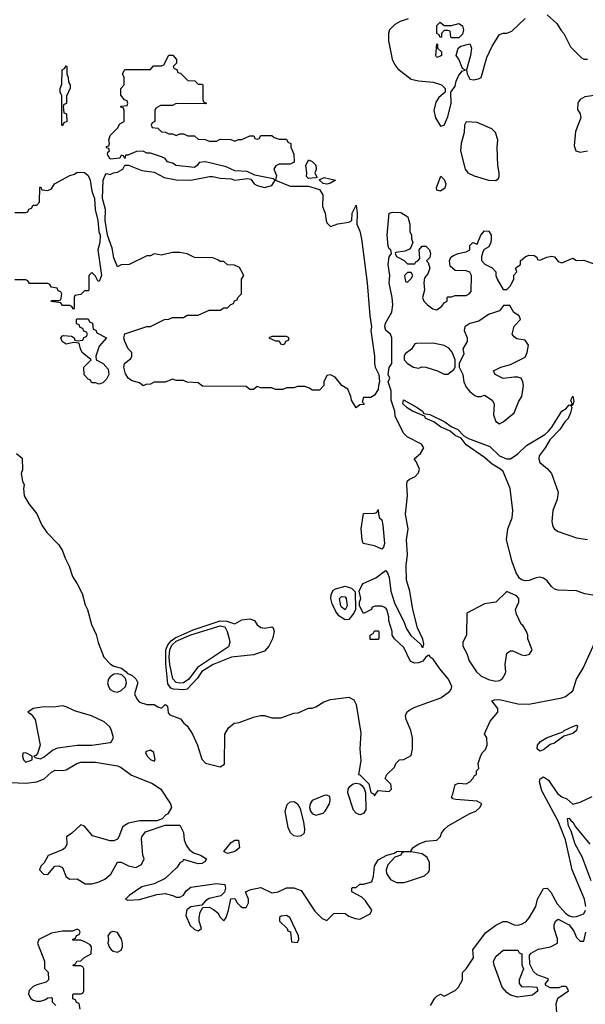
# Model space of a CAD drawing. Header units: inches. Extents: x 2348352 to 2479776, y 460422 to 613655.
# Tile 392 of 590: x 2402597 to 2405678, y 552177 to 557545. Entities that reach past the tile are written whole.
import ezdxf

# ---------------------------------------------------------------- set-up
doc = ezdxf.new("R2010")
doc.units = ezdxf.units.IN
doc.header["$MEASUREMENT"] = 0
doc.layers.add('C4505', color=7, linetype='Continuous')

msp = doc.modelspace()

# ---------------------------------------------------------------- linework, layer by layer
at = {"layer": 'C4505', "color": 4}
for points, elevation in [([(2404714, 557550), (2404670, 557535.3), (2404641.4, 557518.6), (2404611, 557490), (2404606, 557470), (2404606, 557430), (2404626, 557330), (2404639.8, 557299.8), (2404656.8, 557276.8), (2404730, 557221), (2404770, 557210.8), (2404850, 557204.7), (2404894, 557190), (2404914, 557170), (2404914, 557150), (2404879.6, 557120.4), (2404864, 557096), (2404854, 557050), (2404862, 557010), (2404890, 556964.7), (2404910, 556970.8), (2404930, 557014.8), (2404947.6, 557090), (2404946, 557150), (2404970, 557182), (2404975.4, 557210), (2404990, 557242), (2405010, 557266), (2405026, 557270), (2405010, 557278), (2404990, 557329), (2404975.3, 557350), (2404986, 557390), (2405000.2, 557399.8), (2405050, 557414), (2405058, 557390), (2405053.4, 557350), (2405030.9, 557270.9), (2405035.5, 557250), (2405050, 557220.4), (2405070, 557218), (2405097.2, 557222.8), (2405111.2, 557230), (2405141.5, 557338.5), (2405170, 557401), (2405210, 557464.7), (2405230, 557471.3), (2405250, 557471.3), (2405278, 557482), (2405350, 557552)], 52), ([(2405470, 557572), (2405523.6, 557523.6), (2405546.4, 557486.4), (2405562, 557470), (2405596.9, 557396.9), (2405657.5, 557337.5), (2405670.5, 557330.5), (2405690, 557330.4)], 52), ([(2405850, 557149.3), (2405675.5, 557124.5), (2405651, 557110), (2405642, 557098), (2405637.3, 557090), (2405636, 557056), (2405650, 557032), (2405653, 557010), (2405625.1, 556934.9), (2405617.5, 556857.5), (2405627.3, 556830), (2405650, 556822), (2405690.9, 556830.9)], 52), ([(2402570, 556494), (2402630, 556494), (2402642, 556498), (2402647.3, 556512.7), (2402662, 556518), (2402670, 556534), (2402690, 556534), (2402706, 556550), (2402707.3, 556632.7), (2402712.7, 556632.7), (2402718, 556618), (2402750, 556614), (2402770, 556622), (2402786, 556650), (2402870, 556696), (2402896.4, 556703.6), (2402910, 556714), (2402950, 556711.3), (2402970, 556696), (2402982, 556670), (2402990.5, 556610.5), (2403004.9, 556570), (2403007.7, 556510), (2403023, 556450), (2403027.7, 556390), (2403036, 556370), (2403034, 556330), (2403022, 556290), (2403042.8, 556150), (2403030, 556118), (2403022, 556122), (2403010, 556146), (2402990, 556166), (2402974, 556150), (2402974, 556070), (2402970, 556066), (2402950, 556066), (2402930, 556046), (2402898, 556042), (2402894, 556030), (2402894, 555970), (2402890, 555966), (2402882, 555982), (2402870, 555986), (2402830, 555986), (2402822, 556002), (2402768, 556008), (2402770, 556014), (2402810, 556014), (2402822, 556018), (2402826, 556050), (2402822, 556062), (2402807.3, 556067.3), (2402802, 556082), (2402770, 556086), (2402762, 556102), (2402750, 556106), (2402650, 556106), (2402642, 556122), (2402630, 556126), (2402570, 556126)], 48), ([(2402579.6, 555179.6), (2402610, 555154), (2402612, 555090), (2402604.7, 555070), (2402612, 555030), (2402622, 555010), (2402618, 554990), (2402622, 554950), (2402646.4, 554906.4), (2402690.9, 554850.9), (2402718, 554790), (2402744.7, 554750), (2402810, 554682), (2402831.3, 554650), (2402844.7, 554610), (2402866.4, 554566.4), (2402884.7, 554510), (2402911, 554470), (2402936.8, 554416.8), (2402954.4, 554354.4), (2402966, 554330), (2402987.5, 554247.5), (2403013.7, 554193.7), (2403024, 554150), (2403054.8, 554070), (2403092.3, 554032.3), (2403110, 554020.7), (2403151, 554010), (2403178, 553990), (2403182, 553982), (2403210.4, 553970.4), (2403230.6, 553950.6), (2403241, 553930), (2403222.8, 553870), (2403238, 553838), (2403250, 553824.7), (2403290, 553811), (2403330, 553811), (2403350, 553798), (2403370, 553792), (2403390, 553811.3), (2403394, 553810), (2403402, 553802), (2403405.4, 553765.4), (2403415.3, 553755.3), (2403472.5, 553732.5), (2403490.6, 553710.6), (2403510, 553696), (2403539.1, 553650), (2403564.9, 553590), (2403590, 553514), (2403610, 553492), (2403690, 553472), (2403713.6, 553486.4), (2403715.3, 553650), (2403735.3, 553684.7), (2403766, 553710), (2403792.7, 553712.7), (2403870, 553742), (2403908.7, 553751.3), (2403930, 553751.3), (2403970, 553738), (2404020.4, 553739.6), (2404090, 553764.7), (2404114.6, 553765.4), (2404170, 553791.3), (2404190, 553791.3), (2404210, 553798), (2404254.6, 553825.4), (2404290, 553838), (2404390.6, 553850.6), (2404417.1, 553837.1), (2404430, 553812), (2404455.8, 553655.8), (2404450.4, 553570), (2404456.3, 553503.7), (2404442, 553430), (2404450, 553427.3), (2404499.3, 553379.3), (2404510, 553332), (2404524.7, 553324.7), (2404530, 553314), (2404550, 553342), (2404610, 553338), (2404622, 553350), (2404618, 553378), (2404588.4, 553408.4), (2404598, 553430), (2404638, 553470), (2404646, 553490), (2404666, 553510), (2404690, 553512), (2404730, 553534), (2404737.2, 553570), (2404737, 553630), (2404727.3, 553670), (2404702.9, 553730), (2404699.5, 553750), (2404706.6, 553770), (2404718.7, 553781.3), (2404750, 553797.1), (2404891.5, 553848.5), (2404938.3, 553881.7), (2404947.3, 553892.7), (2404951.8, 553910), (2404933.6, 553950), (2404885.1, 554005.1), (2404850, 554059.3), (2404834, 554070), (2404830, 554078), (2404822, 554078), (2404810, 554068.7), (2404792.5, 554047.5), (2404770, 554039.3), (2404750, 554037.2), (2404725.2, 554045.2), (2404690, 554122), (2404638, 554170), (2404626, 554190), (2404626, 554210), (2404608, 554268), (2404608, 554290), (2404598, 554330), (2404590, 554338), (2404570, 554348), (2404532.7, 554347.3), (2404518, 554342), (2404514, 554330), (2404470, 554308), (2404448, 554350), (2404448, 554370), (2404455.3, 554390), (2404446, 554430), (2404460.2, 554459.8), (2404469.1, 554470.9), (2404538, 554502), (2404590, 554542.8), (2404600.7, 554530), (2404610, 554504.7), (2404618.7, 554430), (2404639.8, 554359.8), (2404690, 554264.7), (2404703.8, 554223.8), (2404728.5, 554188.5), (2404779.8, 554139.8), (2404790, 554124.7), (2404795.3, 554124.7), (2404798, 554142), (2404793.2, 554166.8), (2404763.7, 554230), (2404738, 554330), (2404722.7, 554430), (2404704.5, 554490), (2404702.7, 554570), (2404709.5, 554630), (2404704.5, 554710), (2404712.7, 554770), (2404698, 554850), (2404709.3, 554950), (2404705.2, 555010), (2404708.7, 555030), (2404720.2, 555039.8), (2404750, 555052), (2404770, 555074), (2404774.6, 555094.6), (2404756.4, 555136.4), (2404746, 555150), (2404780.4, 555179.6), (2404798, 555210), (2404786, 555230), (2404708, 555270), (2404688.7, 555290), (2404643.2, 555383.2), (2404641.2, 555410), (2404620.7, 555470), (2404620.7, 555520.7), (2404604, 555570), (2404613.2, 555590), (2404604, 555610), (2404609.1, 555649.1), (2404625.2, 555670), (2404623.7, 555810), (2404617.2, 555830), (2404591.3, 555851.3), (2404586, 555870), (2404589.7, 555890.3), (2404625.2, 555950), (2404629.2, 555990.8), (2404626, 556030), (2404609.5, 556110), (2404612.7, 556150), (2404605.1, 556210), (2404610, 556252), (2404622, 556270), (2404618, 556290), (2404610, 556295.3), (2404605.1, 556310), (2404599.6, 556370), (2404609.3, 556490), (2404630, 556496), (2404673.2, 556493.2), (2404710.9, 556470.9), (2404722, 556430), (2404722, 556390), (2404731.3, 556370), (2404731.3, 556350), (2404738, 556330), (2404724.7, 556295.3), (2404696.9, 556283.1), (2404644.7, 556275.3), (2404642, 556270), (2404650, 556254), (2404691.6, 556231.6), (2404710, 556214), (2404750, 556214), (2404755.3, 556224.7), (2404766, 556230), (2404776.4, 556243.6), (2404774, 556290), (2404789.3, 556310.7), (2404810, 556311), (2404830.4, 556290.4), (2404834.8, 556270), (2404831.6, 556248.4), (2404814, 556230), (2404822, 556222), (2404832, 556190), (2404819.8, 556160.2), (2404802.8, 556137.2), (2404798.8, 556110), (2404802, 556070), (2404791.3, 556030), (2404798, 556010), (2404818, 555990), (2404847.9, 555967.9), (2404870, 555962.8), (2404896.5, 555983.5), (2404910, 556002), (2404926, 556010), (2404926, 556030), (2404930, 556034), (2404950, 556034), (2404970, 556042), (2405030, 556042), (2405046, 556050), (2405056.4, 556063.6), (2405058, 556150), (2405048.4, 556168.4), (2405030, 556175.3), (2404970, 556178), (2404942, 556202), (2404938, 556230), (2404946, 556250), (2404960.2, 556259.8), (2404986, 556270), (2405030, 556278.8), (2405048.7, 556290), (2405050, 556314), (2405066, 556330), (2405090, 556322), (2405109.2, 556370), (2405130, 556394), (2405152.8, 556392.8), (2405164.9, 556370), (2405166, 556350), (2405163.8, 556330), (2405152.5, 556307.5), (2405127.1, 556292.9), (2405119.8, 556280.2), (2405112, 556252), (2405112.7, 556232.7), (2405131.6, 556211.6), (2405171.3, 556191.3), (2405191, 556171), (2405191.3, 556150), (2405198, 556130), (2405230, 556074), (2405250, 556074), (2405268.4, 556091.6), (2405288, 556130), (2405288.4, 556151.6), (2405306, 556170), (2405298, 556190), (2405326, 556210), (2405326, 556230), (2405350, 556252), (2405370, 556262), (2405399.6, 556259.6), (2405414, 556250), (2405418, 556238), (2405430, 556234), (2405468.9, 556251.1), (2405495.3, 556255.3), (2405510, 556251.3), (2405530, 556226), (2405550, 556218.8), (2405610, 556244.7), (2405630, 556232), (2405670, 556234.8), (2405730, 556211.3)], 48), ([(2405730, 554406.3), (2405675.2, 554415.2), (2405630, 554432.1), (2405530, 554435.4), (2405510, 554440.5), (2405494, 554454), (2405470, 554486), (2405450, 554501.1), (2405430, 554505.1), (2405410, 554502), (2405372.4, 554487.6), (2405350, 554485.7), (2405331.1, 554491.1), (2405320.1, 554500.1), (2405301.6, 554530), (2405279.6, 554590), (2405249.6, 554710), (2405255.6, 554770), (2405279.5, 554830), (2405283.6, 554870), (2405269.6, 554990), (2405230, 555080.9), (2405215.4, 555095.4), (2405170, 555121.6), (2405130, 555158), (2405030, 555227), (2405002.7, 555262.7), (2404970, 555278), (2404941.6, 555301.6), (2404890, 555325.4), (2404852.5, 555352.5), (2404809.4, 555370), (2404802.7, 555382.7), (2404737.2, 555410), (2404708.1, 555428.1), (2404684.7, 555450), (2404688.2, 555471.8), (2404762.8, 555430), (2404790.8, 555410), (2404798, 555398), (2404831.7, 555391.7), (2404912.9, 555352.9), (2404947.3, 555327.3), (2404984.7, 555310), (2405016.8, 555276.8), (2405042.4, 555262.4), (2405158.3, 555218.3), (2405210, 555168), (2405248.7, 555151.3), (2405270, 555151), (2405310, 555178), (2405357.3, 555222.7), (2405456.9, 555283.1), (2405477.7, 555302.3), (2405496.6, 555323.4), (2405550, 555410.4), (2405574.5, 555425.5), (2405590, 555444.7), (2405598, 555442), (2405606, 555450), (2405599, 555470), (2405610, 555492), (2405615.9, 555464.1), (2405610, 555446), (2405602, 555438), (2405604.7, 555430), (2405597.5, 555402.5), (2405584, 555370), (2405566.7, 555353.3), (2405538.8, 555310), (2405485.1, 555254.9), (2405459.3, 555210), (2405426.8, 555166.8), (2405424.7, 555150), (2405431.3, 555130), (2405470, 555098.8), (2405494, 555070), (2405530.7, 554970), (2405524.9, 554930), (2405500.7, 554870), (2405496.3, 554810), (2405502, 554782), (2405510, 554766.8), (2405530, 554754.8), (2405630, 554720.7), (2405690, 554710.8)], 44), ([(2402546.4, 553386.4), (2402630, 553382.8), (2402690, 553390.8), (2402730, 553406.8), (2402770, 553442.8), (2402790, 553454), (2402830, 553451), (2402850, 553456), (2402908.7, 553490), (2402930, 553496.3), (2403010, 553496.3), (2403130, 553477.1), (2403150, 553468), (2403206.6, 553426.6), (2403320.9, 553380.9), (2403366.8, 553350), (2403418, 553270), (2403424.7, 553250), (2403404.7, 553215.3), (2403394, 553210), (2403372.7, 553187.3), (2403343.6, 553176.4), (2403250, 553177.2), (2403190, 553164), (2403167.5, 553152.5), (2403158, 553142), (2403138, 553090), (2403130, 553078), (2403110, 553068), (2403090, 553068.7), (2402994.6, 553094.6), (2402950, 553148.7), (2402930, 553155.3), (2402882, 553110), (2402852, 553090), (2402854.8, 553050), (2402844.7, 553030), (2402830, 553019), (2402751.6, 552988.4), (2402731.3, 552948.7), (2402712, 552930), (2402704.7, 552910), (2402726.4, 552886.4), (2402750, 552884.7), (2402789, 552931), (2402810, 552931.3), (2402830, 552922), (2402850, 552872), (2402870, 552858.8), (2402910, 552861), (2402953.2, 552833.2), (2402990, 552834.4), (2403030, 552844.9), (2403061.5, 552858.5), (2403092.9, 552887.1), (2403130, 552952), (2403150, 552952), (2403190, 552931.3), (2403230, 552922), (2403260.4, 552939.6), (2403275.3, 552970), (2403268, 552990), (2403260.2, 553079.8), (2403262, 553090), (2403283.2, 553116.8), (2403390, 553154), (2403470, 553154), (2403490, 553114), (2403494, 553074), (2403504, 553044), (2403521.1, 553021.1), (2403543.4, 553003.4), (2403582, 552990), (2403614, 552970), (2403605.4, 552954.6), (2403590, 552945.2), (2403570, 552942.7), (2403490, 552966), (2403484.7, 552955.3), (2403470, 552948), (2403454.8, 552925.2), (2403390, 552862), (2403330, 552834), (2403262, 552818), (2403194, 552770), (2403174, 552750), (2403185.4, 552745.4), (2403250, 552748), (2403343.7, 552776.3), (2403390, 552780.7), (2403430.8, 552770.8), (2403450, 552761), (2403470, 552762), (2403490, 552772), (2403503.7, 552796.3), (2403530, 552814.8), (2403670, 552836.3), (2403714, 552830), (2403718, 552810), (2403712, 552788), (2403692, 552768), (2403630, 552754), (2403610, 552742), (2403590, 552718), (2403530, 552709.2), (2403507.3, 552692.7), (2403502, 552662), (2403526.4, 552606.4), (2403550, 552584.7), (2403570, 552578), (2403588, 552590), (2403575.1, 552630), (2403574.5, 552650), (2403581.2, 552678.8), (2403595.3, 552704.7), (2403630, 552706.8), (2403653.7, 552693.7), (2403676.3, 552676.3), (2403690, 552652), (2403710, 552632), (2403722, 552650), (2403735.3, 552690), (2403747.3, 552752.7), (2403770, 552754), (2403782, 552730), (2403802, 552710), (2403810, 552704.7), (2403830, 552704.7), (2403844, 552730), (2403844, 552750), (2403828, 552790), (2403856.5, 552803.5), (2403910, 552813.4), (2403970, 552784.7), (2404006, 552790), (2404050, 552812), (2404091.1, 552811.1), (2404130, 552798), (2404205.4, 552685.4), (2404245.4, 552645.4), (2404270, 552634), (2404308.4, 552671.6), (2404330, 552674), (2404370, 552671.3), (2404390, 552658), (2404425.4, 552645.4), (2404450, 552642), (2404506, 552670), (2404515.3, 552690), (2404480.4, 552740.4), (2404460.4, 552760.4), (2404406, 552790), (2404406, 552810), (2404410, 552814), (2404430, 552814), (2404450, 552832), (2404470, 552832), (2404515.3, 552844.7), (2404525.2, 552874.8), (2404529.5, 552930.5), (2404550, 552964.7), (2404598, 552990), (2404639, 553001), (2404650, 553010.7), (2404727.3, 553012.7), (2404738, 553030), (2404768, 553050), (2404810, 553066), (2404870, 553072), (2404888.9, 553091.1), (2404894, 553110), (2404909.3, 553130), (2404932, 553150), (2405050, 553218), (2405082, 553230), (2405104, 553250), (2405114, 553270), (2405090, 553285.2), (2404973.2, 553293.2), (2404956.4, 553296.4), (2404948.9, 553308.9), (2404957, 553323), (2404970, 553376), (2404990, 553382.8), (2405030, 553378.8), (2405048.7, 553390), (2405068, 553410), (2405075.3, 553424.7), (2405086, 553430), (2405086, 553450), (2405098, 553462), (2405095.3, 553490), (2405110, 553534), (2405118, 553550), (2405134, 553566), (2405144, 553590), (2405142, 553630), (2405128.9, 553651.1), (2405160.2, 553719.8), (2405202, 553770), (2405202, 553790), (2405169.3, 553830.7), (2405182.7, 553837.3), (2405210, 553839.1), (2405310, 553815.3), (2405370, 553813), (2405550, 553847.3), (2405570, 553854.8), (2405610, 553886.8), (2405631.1, 553950), (2405666.9, 554010), (2405739.6, 554170)], 44), ([(2405680.5, 552710), (2405673, 552750), (2405607.3, 552910), (2405570, 553074), (2405530, 553176), (2405441.3, 553341.3), (2405427.9, 553390), (2405432.9, 553407.1), (2405450, 553416.5), (2405478.1, 553398.1), (2405526.7, 553326.7), (2405550, 553309), (2405577.2, 553297.2), (2405610, 553267.7), (2405650, 553278.8), (2405715.3, 553310)], 36), ([(2405710.9, 552850.9), (2405661.4, 552981.4), (2405623.8, 553050), (2405601.5, 553121.5), (2405587.4, 553150), (2405582, 553190), (2405590, 553192.7), (2405598.5, 553178.5), (2405610, 553170.6), (2405624.2, 553144.2), (2405702.8, 553050)], 32), ([(2404835.3, 552170), (2404858, 552210), (2404870, 552222), (2404890, 552232), (2404910, 552222), (2404970, 552252), (2404988, 552270), (2405008.7, 552310), (2405008.7, 552350), (2405030, 552371.3), (2405068.7, 552430), (2405065.6, 552474.4), (2405133.8, 552566.2), (2405191.5, 552608.5), (2405230, 552627.7), (2405250, 552628), (2405290, 552610.5), (2405310, 552608.7), (2405330, 552613.4), (2405353.6, 552626.4), (2405371.8, 552648.2), (2405409.3, 552710), (2405417, 552750), (2405450, 552807.7), (2405470.4, 552810), (2405490, 552787.7), (2405525.5, 552725.5), (2405570, 552674.6), (2405590, 552660.2), (2405610, 552654.7), (2405630, 552655.2), (2405669.5, 552670), (2405678.7, 552690)], 36), ([(2405524, 552130), (2405520.2, 552179.8), (2405529, 552210), (2405586, 552250), (2405578, 552270), (2405570, 552274), (2405550, 552273.2), (2405534, 552266), (2405486.8, 552266.8), (2405462, 552282), (2405462, 552290), (2405477.2, 552310), (2405476, 552316), (2405416.9, 552336.9), (2405395.9, 552355.9), (2405375.5, 552395.5), (2405374.6, 552445.4), (2405384, 552456), (2405422, 552478), (2405489.1, 552490.9), (2405526, 552510), (2405526, 552534), (2405508.7, 552590), (2405508.7, 552610), (2405515.3, 552630), (2405530, 552641), (2405590.7, 552610), (2405615.9, 552575.9), (2405630, 552542), (2405650, 552522), (2405670, 552522), (2405682, 552570)], 32), ([(2402926, 552150), (2402922, 552182), (2402907.3, 552187.3), (2402902, 552202), (2402887.3, 552207.3), (2402886, 552230), (2402890, 552234), (2402930, 552234), (2402942, 552238), (2402946, 552250), (2402946, 552370), (2402942, 552382), (2402930, 552386), (2402890, 552386), (2402886, 552390), (2402902, 552398), (2402908.4, 552411.6), (2402930, 552414), (2402946, 552430), (2402987.3, 552452.7), (2402988, 552490), (2402980.4, 552500.4), (2402956.4, 552516.4), (2402930, 552526), (2402887.3, 552527.3), (2402887.3, 552532.7), (2402902, 552538), (2402907.3, 552552.7), (2402922, 552558), (2402926, 552570), (2402922, 552582), (2402910, 552586), (2402884.7, 552575.3), (2402830, 552575.1), (2402770, 552564), (2402702, 552530), (2402694, 552510), (2402731.6, 552411.6), (2402732.7, 552372.7), (2402751.6, 552351.6), (2402754, 552310), (2402742, 552298), (2402690, 552284), (2402670, 552273.2), (2402648.2, 552251.8), (2402645.2, 552234.8), (2402656, 552210), (2402670, 552198.8), (2402690, 552194), (2402710, 552194.8), (2402737.2, 552202.8), (2402750, 552212), (2402770, 552214), (2402774, 552210), (2402774, 552190), (2402794, 552170)], 44)]:
    msp.add_lwpolyline(points, dxfattribs=dict(at, elevation=elevation))
for points, elevation in [([(2404910, 557514), (2404950, 557514), (2404990, 557524.7), (2405010, 557511.3), (2405014, 557490), (2405010, 557466), (2404990, 557446), (2404950, 557446), (2404946, 557450), (2404942, 557482), (2404930, 557486), (2404910, 557486), (2404894, 557470), (2404894, 557450), (2404887.3, 557447.3), (2404882, 557462), (2404868.9, 557468.9), (2404870, 557514), (2404888, 557532)], 52), ([(2404870, 557338), (2404864, 557350), (2404870, 557414), (2404874, 557410), (2404874, 557390), (2404894, 557370), (2404894, 557350), (2404890, 557346)], 52), ([(2403570, 557194), (2403590, 557194), (2403594, 557190), (2403594, 557110), (2403598, 557098), (2403614, 557090), (2403610, 557086), (2403450, 557088), (2403430, 557078), (2403363.6, 557076.4), (2403338, 557062), (2403334, 557050), (2403334, 556990), (2403318, 556982), (2403314, 556970), (2403318, 556958), (2403350, 556954), (2403370, 556934), (2403391.6, 556931.6), (2403410, 556922), (2403430, 556922), (2403450, 556914), (2403470, 556922), (2403490, 556922), (2403512.7, 556912.7), (2403550, 556912), (2403570, 556894), (2403607.3, 556892.7), (2403630, 556882), (2403670, 556882), (2403690, 556894), (2403747.3, 556892.7), (2403770, 556882), (2403788.4, 556891.6), (2403807.3, 556892.7), (2403850, 556912), (2403872, 556912), (2403878, 556898), (2403890, 556894), (2403902, 556898), (2403910, 556914), (2403970, 556914), (2403983.6, 556903.6), (2404010, 556894), (2404050, 556894), (2404058, 556878), (2404074, 556870), (2404074, 556850), (2404091.1, 556811.1), (2404091.6, 556768.4), (2404070, 556758), (2404010, 556758), (2403991.6, 556748.4), (2403982, 556730), (2403995.3, 556695.3), (2403991, 556670), (2404070, 556637.3), (2404170, 556637.3), (2404230, 556618.8), (2404248.7, 556590), (2404246.2, 556526.2), (2404260.7, 556490), (2404266.4, 556450), (2404270, 556438), (2404290, 556418), (2404330, 556431.3), (2404390, 556442), (2404406, 556450), (2404408, 556490), (2404430, 556534), (2404436.3, 556490), (2404434, 556430), (2404450, 556391.3), (2404459.5, 556350), (2404490.3, 556110.3), (2404504.4, 555930), (2404514.4, 555870), (2404510.5, 555850), (2404530.6, 555710.6), (2404530.7, 555670), (2404534, 555650), (2404554, 555610), (2404557.3, 555570), (2404551, 555550), (2404550.7, 555529.3), (2404530, 555498), (2404510, 555486), (2404470, 555486), (2404462, 555462), (2404472.7, 555452.7), (2404472.7, 555447.3), (2404450, 555446), (2404430, 555428.7), (2404404, 555470), (2404401.2, 555490), (2404385.2, 555530), (2404352.3, 555550), (2404316.2, 555596.2), (2404290, 555608), (2404270, 555606), (2404254, 555570), (2404254, 555550), (2404230, 555526), (2404190, 555526), (2404176.4, 555536.4), (2404150, 555546), (2404110, 555546), (2404090, 555538), (2404050, 555538), (2404030, 555528), (2403990, 555528), (2403970, 555538), (2403910, 555538), (2403890, 555546), (2403871.6, 555528.4), (2403850, 555528), (2403830, 555546), (2403592.7, 555547.3), (2403570, 555566), (2403510, 555568), (2403490, 555578), (2403450, 555578), (2403430, 555586), (2403390, 555568), (2403330, 555568), (2403310, 555558), (2403283.6, 555556.4), (2403270, 555548), (2403250, 555566), (2403210, 555575.3), (2403189.1, 555589.1), (2403173.6, 555613.6), (2403164, 555650), (2403169, 555670), (2403202, 555698), (2403208.7, 555710), (2403208.7, 555730), (2403189, 555750), (2403169.2, 555790), (2403165.2, 555810), (2403170, 555832), (2403290, 555872), (2403310, 555872), (2403386, 555910), (2403410, 555912), (2403430, 555922), (2403490, 555922), (2403510, 555934), (2403570, 555934), (2403630, 555962), (2403690, 555962), (2403710, 555974), (2403730, 555974), (2403747.3, 555992.7), (2403762, 555998), (2403767.3, 556012.7), (2403782, 556018), (2403786, 556030), (2403806, 556050), (2403806, 556130), (2403818, 556150), (2403794.6, 556194.6), (2403767.3, 556207.3), (2403728.4, 556208.4), (2403710, 556226), (2403690, 556226), (2403676.4, 556236.4), (2403650, 556246), (2403550, 556248), (2403510, 556268), (2403470, 556275.3), (2403430, 556275.3), (2403370, 556262), (2403330, 556268), (2403310, 556258), (2403290, 556258), (2403194, 556210), (2403150, 556208), (2403130, 556198), (2403110, 556246), (2403100.2, 556300.2), (2403075.1, 556370), (2403063.7, 556450), (2403064.5, 556510), (2403048.7, 556570), (2403052.7, 556670), (2403062.9, 556697.1), (2403070, 556706), (2403090, 556701), (2403108, 556710), (2403130, 556713.4), (2403159, 556730), (2403170, 556751), (2403190, 556751), (2403263.4, 556723.4), (2403330, 556713), (2403383.9, 556683.9), (2403450, 556671.8), (2403530, 556670.4), (2403630.3, 556690.3), (2403650, 556690.4), (2403690, 556680.4), (2403750, 556677.3), (2403770, 556670.8), (2403838.8, 556678.8), (2403855.9, 556675.9), (2403874, 556650), (2403890, 556640.4), (2403930, 556630.4), (2403970, 556640.7), (2403988, 556670), (2403978, 556678), (2403878, 556698), (2403837.2, 556717.2), (2403770, 556721.2), (2403722.7, 556742.7), (2403610, 556769.3), (2403574.4, 556765.6), (2403564, 556750), (2403550, 556739.5), (2403450, 556749.6), (2403430, 556762.7), (2403402, 556770), (2403390, 556788), (2403370, 556798), (2403310, 556818), (2403290, 556818), (2403270, 556828), (2403232.7, 556827.3), (2403186, 556806), (2403174, 556806), (2403170, 556789), (2403162, 556802), (2403150, 556806), (2403142, 556790), (2403090, 556783.7), (2403075.3, 556810), (2403078, 556822), (2403086, 556830), (2403082, 556842), (2403070, 556846), (2403070, 556854), (2403082, 556858), (2403086, 556870), (2403082, 556890), (2403090, 556914), (2403130, 556954), (2403143.1, 556976.9), (2403166, 556990), (2403166, 557050), (2403162, 557062), (2403146, 557070), (2403150, 557074), (2403182, 557078), (2403186, 557090), (2403182, 557102), (2403167.3, 557107.3), (2403147.3, 557132.7), (2403148, 557170), (2403166, 557190), (2403166, 557230), (2403158, 557250), (2403170, 557274), (2403310, 557274), (2403326, 557294), (2403370, 557294), (2403382, 557298), (2403409.3, 557350.7), (2403430.7, 557350.7), (2403451.3, 557328.7), (2403452, 557308), (2403434, 557290), (2403438, 557278), (2403452.7, 557272.7), (2403458, 557258), (2403472.7, 557252.7), (2403512.7, 557212.7), (2403551.6, 557211.6)], 48), ([(2402830, 556966), (2402826, 556970), (2402826, 557130), (2402818, 557150), (2402818, 557170), (2402827.3, 557192.7), (2402828.4, 557271.6), (2402842, 557278), (2402850, 557294), (2402854, 557290), (2402854, 557250), (2402862, 557230), (2402863.6, 557203.6), (2402872, 557190), (2402871.6, 557171.6), (2402852.7, 557127.3), (2402851.6, 557088.4), (2402838, 557082), (2402834, 557070), (2402838, 557038), (2402851.6, 557031.6), (2402854, 556990), (2402838, 556982)], 48), ([(2405030, 556988), (2405021, 556970), (2405018, 556930), (2405002.8, 556870), (2404998, 556830), (2405024.7, 556730), (2405038, 556710), (2405073.2, 556693.2), (2405150, 556670.7), (2405190, 556668), (2405203.1, 556676.9), (2405208.7, 556690), (2405208.7, 556710), (2405202, 556750), (2405199, 556850), (2405202, 556890), (2405188.7, 556930), (2405168.7, 556950), (2405090, 556985.2)], 52), ([(2404170, 556679.3), (2404159.3, 556690), (2404162, 556710), (2404156.2, 556750), (2404170, 556781), (2404190, 556771.3), (2404210, 556751.3), (2404211.9, 556728.1), (2404204.7, 556710), (2404214.8, 556690), (2404215.3, 556684.7), (2404210, 556682)], 48), ([(2404270, 556649.2), (2404250, 556652.7), (2404228.4, 556671.6), (2404255.1, 556684.9), (2404318, 556670), (2404290, 556653.2)], 48), ([(2404890, 556609.6), (2404870, 556615.3), (2404866.9, 556630), (2404892, 556692), (2404910, 556674), (2404919.3, 556650), (2404912.7, 556627.3)], 48), ([(2404730, 556166), (2404710, 556166), (2404694, 556150), (2404698, 556118), (2404710, 556114), (2404730, 556134), (2404738, 556150)], 48), ([(2405267.3, 555987.3), (2405232.7, 555987.3), (2405210, 555958), (2405150, 555938), (2405098, 555902), (2405050, 555888.7), (2405022, 555870), (2405018, 555850), (2405034, 555810), (2405034, 555790), (2405012, 555750), (2405016.9, 555723.1), (2404992, 555670), (2404992, 555650), (2405012, 555610), (2405016, 555570), (2405030, 555542), (2405050, 555518), (2405076.9, 555496.9), (2405090, 555491.3), (2405110, 555491.3), (2405130, 555498), (2405171.3, 555470), (2405181, 555450), (2405178, 555390), (2405190, 555354), (2405210, 555342), (2405230, 555352), (2405290, 555401), (2405315.6, 555464.4), (2405332, 555490), (2405340.9, 555550), (2405338, 555570), (2405328, 555590), (2405310, 555596), (2405290, 555596), (2405230, 555588.7), (2405188, 555610), (2405178, 555630), (2405218, 555650), (2405270, 555664.9), (2405350, 555704.7), (2405362, 555730), (2405368, 555770), (2405350, 555798), (2405305.6, 555805.6), (2405290, 555815.3), (2405279, 555830), (2405290, 555874), (2405326, 555910), (2405318, 555930), (2405288.9, 555948.9)], 48), ([(2403030, 555558), (2403010, 555566), (2402990, 555566), (2402982, 555582), (2402970, 555586), (2402948.4, 555608.4), (2402946, 555650), (2402986, 555690), (2402938, 555730), (2402928, 555750), (2402922, 555782), (2402890, 555786), (2402850, 555775.3), (2402828.7, 555790), (2402822, 555810), (2402830, 555822), (2402836.4, 555823.6), (2402879.6, 555819.6), (2402894, 555810), (2402898, 555798), (2402910, 555794), (2402942, 555798), (2402947.3, 555812.7), (2402962, 555818), (2402966, 555830), (2402962, 555842), (2402947.3, 555847.3), (2402942, 555862), (2402927.3, 555867.3), (2402922, 555882), (2402907.3, 555887.3), (2402906, 555910), (2402910, 555914), (2402970, 555914), (2402978, 555898), (2402994, 555890), (2402998, 555858), (2403012.7, 555852.7), (2403018, 555838), (2403070.6, 555810.6), (2403030, 555766), (2403012, 555710), (2403014, 555690), (2403051.1, 555671.1), (2403079.6, 555639.6), (2403082, 555610), (2403070, 555586), (2403050, 555566)], 48), ([(2404050, 555818), (2403970, 555818), (2403954, 555810), (2403990, 555794), (2404010, 555794), (2404018, 555778), (2404030, 555774), (2404042, 555778), (2404047.3, 555792.7), (2404062, 555798), (2404066, 555810)], 48), ([(2404850, 555782), (2404759.6, 555780.4), (2404750, 555778), (2404730.7, 555749.3), (2404696.9, 555723.1), (2404691.3, 555710), (2404691.3, 555690), (2404710, 555671.3), (2404742, 555650), (2404770, 555646), (2404790, 555652), (2404810, 555651.3), (2404874, 555630), (2404910, 555612), (2404930, 555612), (2404962, 555638), (2404968.7, 555650), (2404969, 555690), (2404953.2, 555733.2), (2404935.1, 555755.1), (2404910, 555769)], 48), ([(2404570, 554659), (2404530, 554677.2), (2404468.7, 554688.7), (2404462, 554710), (2404458, 554770), (2404470, 554852), (2404530, 554854), (2404542, 554858), (2404550, 554874), (2404551.3, 554850), (2404558, 554830), (2404570, 554818), (2404575.3, 554790), (2404584, 554690), (2404578.8, 554670)], 48), ([(2404370, 554273.6), (2404334.9, 554294.9), (2404318.7, 554318.7), (2404300.1, 554360.1), (2404292.6, 554390), (2404293.3, 554410), (2404305.6, 554434.4), (2404317.2, 554442.8), (2404370, 554456), (2404404.9, 554444.9), (2404425.4, 554425.4), (2404426, 554330), (2404417.3, 554310), (2404390, 554275.1)], 48), ([(2405250, 554428), (2405190.7, 554369.3), (2405130, 554361.2), (2405032, 554310), (2405031.6, 554191.6), (2405012, 554150), (2405012, 554130), (2405032, 554090), (2405044.7, 554050), (2405086, 553990), (2405108.6, 553968.6), (2405150, 553947.7), (2405190, 553938.8), (2405210, 553942.8), (2405226.3, 553953.7), (2405242, 553978), (2405245.2, 553990), (2405240.9, 554030), (2405250, 554091.3), (2405270, 554104.7), (2405283.6, 554103.6), (2405330, 554082), (2405350, 554078), (2405374.6, 554085.4), (2405388, 554110), (2405366, 554170), (2405366, 554190), (2405358, 554210), (2405340.4, 554240.4), (2405328, 554250), (2405303.1, 554303.1), (2405298, 554330), (2405315.3, 554370), (2405315.3, 554390), (2405303.1, 554403.1)], 48), ([(2404370, 554327.4), (2404350, 554341.6), (2404346, 554350), (2404339.8, 554390), (2404350, 554400.9), (2404370, 554398.3), (2404376.5, 554390), (2404380.7, 554350)], 44), ([(2403932, 554228), (2403970, 554234.8), (2403978, 554230), (2403982.8, 554210), (2403974, 554170), (2403954, 554130), (2403930, 554102.9), (2403870, 554082), (2403750.7, 554069.3), (2403651, 554030), (2403590, 553991.1), (2403565.8, 553954.2), (2403510, 553895.6), (2403489, 553891), (2403435.2, 553895.2), (2403421, 553901), (2403404.4, 553924.4), (2403392.9, 554032.9), (2403394, 554110), (2403403.8, 554136.2), (2403421.7, 554158.3), (2403444.3, 554175.7), (2403541.7, 554218.3), (2403690, 554266.8), (2403725.7, 554265.7), (2403770, 554250.8), (2403807.7, 554272.3), (2403850, 554279.1), (2403876, 554270), (2403890, 554246), (2403910, 554230.8)], 48), ([(2403470, 553927.5), (2403450, 553932.2), (2403431.7, 553951.7), (2403414.8, 554030), (2403410.9, 554070), (2403414.5, 554110), (2403425.8, 554134.2), (2403450, 554155.9), (2403530, 554191.2), (2403690, 554240.8), (2403714.5, 554234.5), (2403727.5, 554210), (2403738, 554170), (2403741.7, 554150), (2403734.8, 554125.2), (2403566, 554014), (2403518.9, 553950), (2403490, 553929.8)], 44), ([(2404506, 554166), (2404506, 554190), (2404522, 554198), (2404530, 554214), (2404550, 554214), (2404554, 554210), (2404554, 554170), (2404550, 554166)], 48), ([(2403130, 553979.3), (2403110, 553977.2), (2403090, 553962.7), (2403081.6, 553950), (2403076.4, 553930), (2403080.4, 553910), (2403090, 553894), (2403110, 553881.6), (2403130, 553879.3), (2403150, 553888), (2403173.2, 553910), (2403179.3, 553930), (2403174, 553954), (2403154, 553974)], 48), ([(2402830, 553804), (2402783.5, 553796.5), (2402730, 553798.4), (2402670.8, 553789.2), (2402642, 553770), (2402659.1, 553759.1), (2402682, 553730), (2402708, 553590), (2402694.8, 553545.2), (2402686, 553534), (2402674, 553530), (2402682, 553522), (2402710, 553516), (2402730, 553526.8), (2402776.6, 553563.4), (2402805.4, 553574.6), (2402910, 553590.6), (2402990, 553590.6), (2403090, 553604.7), (2403098, 553610), (2403108, 553630), (2403098, 553670), (2403088.7, 553690), (2403057.5, 553717.5), (2402988, 553750), (2402896.5, 553776.5), (2402850, 553799)], 48), ([(2405430, 553558), (2405415.4, 553570), (2405417.4, 553590), (2405433.7, 553610), (2405466.3, 553630), (2405556.6, 553663.4), (2405562.4, 553670), (2405610, 553692.2), (2405630, 553698), (2405635.1, 553695.1), (2405630.2, 553670), (2405610, 553652.6), (2405562, 553638), (2405510, 553601.6), (2405487.3, 553592.7), (2405450, 553563.8)], 36), ([(2403310, 553562), (2403285.4, 553554.6), (2403282, 553550), (2403292, 553530), (2403310, 553512), (2403330, 553502), (2403335.3, 553510), (2403328, 553550)], 48), ([(2402630, 553548), (2402614, 553546), (2402612, 553530), (2402618, 553510), (2402630, 553498), (2402650, 553504.7), (2402666, 553510), (2402666, 553530)], 48), ([(2404450, 553209.8), (2404430, 553218.5), (2404416.1, 553236.1), (2404384.5, 553330), (2404386.3, 553350), (2404395.3, 553364.7), (2404410, 553377.1), (2404430, 553382.6), (2404450, 553379.1), (2404461, 553370), (2404473.2, 553353.2), (2404480.1, 553330), (2404482.1, 553237.9), (2404470, 553216.4)], 44), ([(2404110, 553091.1), (2404090, 553095.6), (2404072.7, 553112.7), (2404060.2, 553140.2), (2404043.7, 553230), (2404054.1, 553265.9), (2404070, 553280.2), (2404090, 553282.2), (2404098.4, 553278.4), (2404110.1, 553270.1), (2404124.8, 553244.8), (2404143.9, 553170), (2404148.1, 553131.9), (2404146.4, 553110), (2404130, 553096.3)], 44), ([(2404270, 553318), (2404255.3, 553315.3), (2404190, 553288.7), (2404178.8, 553270), (2404176, 553250), (2404181, 553230), (2404190, 553218), (2404210, 553207.3), (2404250, 553218.8), (2404261.2, 553230), (2404284, 553270), (2404288.7, 553290), (2404286, 553310)], 48), ([(2403730, 552999), (2403708.7, 553010), (2403750, 553058.8), (2403770, 553071.3), (2403790, 553071.3), (2403794.8, 553030), (2403770, 553009.3)], 44), ([(2404730, 553009), (2404692, 553008), (2404678, 553002), (2404674, 552990), (2404641, 552979), (2404601.7, 552938.3), (2404594, 552910), (2404595.3, 552890), (2404616.9, 552856.9), (2404650, 552840.4), (2404690, 552841.6), (2404710, 552847.3), (2404802.7, 552877.3), (2404823.3, 552896.7), (2404829.7, 552910.3), (2404829.6, 552950), (2404816.9, 552976.9), (2404790, 552997.2)], 44), ([(2404050, 552662), (2404022, 552658), (2404012, 552650), (2404012, 552630), (2404054, 552590), (2404058, 552578), (2404072.7, 552572.7), (2404078, 552518), (2404110, 552514), (2404118, 552530), (2404115.3, 552550), (2404068, 552650)], 44), ([(2403105.4, 552574.6), (2403090, 552568), (2403078, 552550), (2403081, 552530), (2403078, 552510), (2403086, 552486), (2403095.3, 552475.3), (2403106.8, 552466.8), (2403130, 552461), (2403150, 552472), (2403157.2, 552490), (2403157.2, 552510), (2403152, 552532), (2403130, 552568.7)], 44), ([(2405331.6, 552271.6), (2405370, 552274.8), (2405414, 552270), (2405418.8, 552250), (2405390, 552227.6), (2405310, 552216), (2405290, 552220.9), (2405270, 552227.3), (2405250, 552241.6), (2405225.4, 552270), (2405181.2, 552390), (2405179, 552410), (2405190, 552438), (2405230, 552471.3), (2405310, 552472), (2405318, 552458), (2405332.7, 552452.7), (2405332.7, 552392.7), (2405342, 552370), (2405318, 552310), (2405318, 552290)], 32)]:
    msp.add_lwpolyline(points, close=True, dxfattribs=dict(at, elevation=elevation))

doc.saveas('drawing.dxf')
